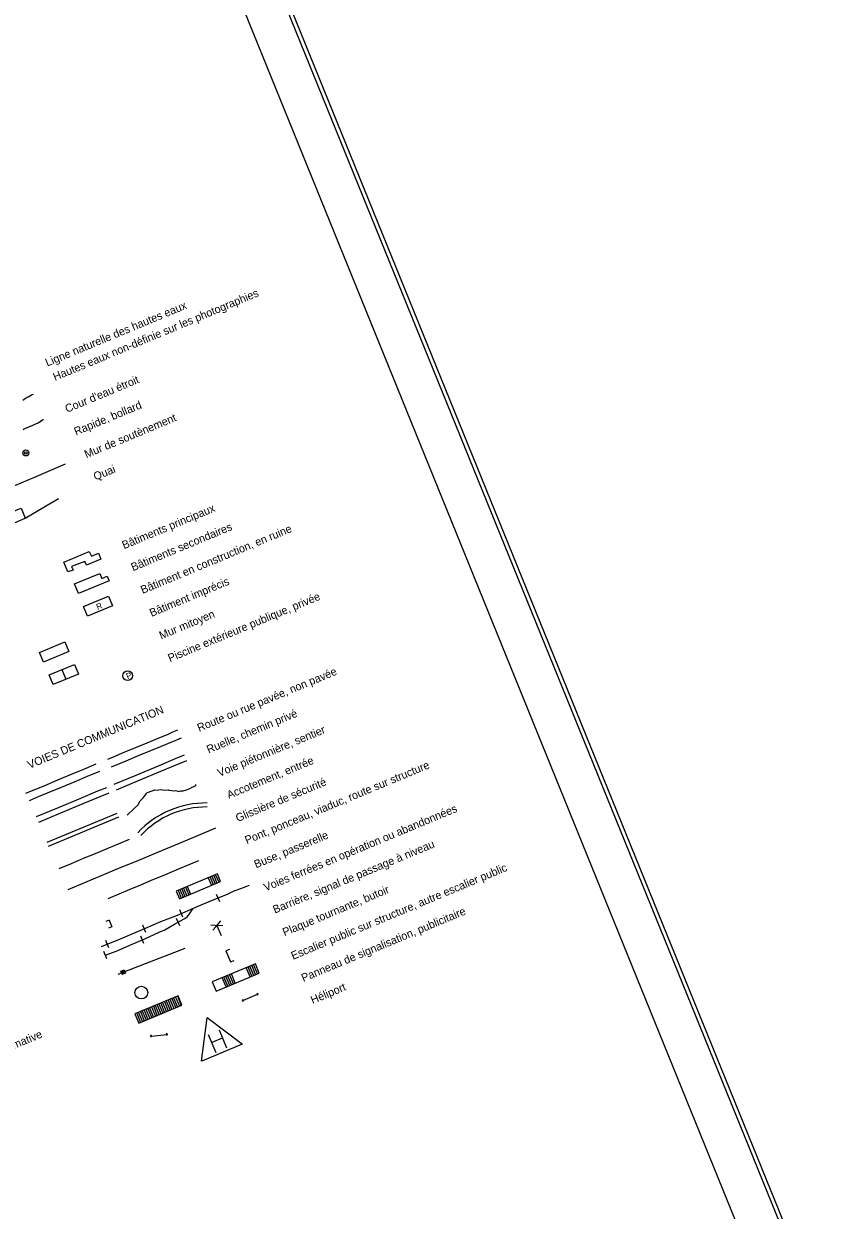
# Model space of a CAD drawing. Extents: x 362852 to 366875, y 5563573 to 5566479.
# Drawn here: x 366466 to 366875, y 5565034 to 5565627 of the extents above; entities that cross this region are included whole.
import ezdxf

# ---------------------------------------------------------------- set-up
doc = ezdxf.new("R2010")
doc.units = 0
for name, color, linetype in [('Niveau 10', 7, 'Continuous'), ('Niveau 15', 7, 'Continuous'), ('Niveau 19', 7, 'Continuous'), ('Niveau 21', 7, 'Continuous'), ('Niveau 22', 7, 'Continuous'), ('Niveau 23', 7, 'Continuous'), ('Niveau 25', 7, 'Continuous'), ('Niveau 26', 7, 'Continuous'), ('Niveau 31', 7, 'Continuous'), ('Niveau 38', 7, 'Continuous'), ('Niveau 4', 7, 'Continuous'), ('Niveau 60', 7, 'Continuous'), ('Niveau 63', 7, 'Continuous')]:
    doc.layers.add(name, color=color, linetype=linetype)

msp = doc.modelspace()

# ---------------------------------------------------------------- linework, layer by layer
at = {"layer": 'Niveau 10'}
msp.add_lwpolyline([(366447.76, 5565371.88), (366445.43, 5565377.96), (366451.82, 5565380.55), (366452.07, 5565379.98), (366464.53, 5565385.04), (366466.57, 5565379.99)], dxfattribs=at)
for radius in [1.5, 0.6]:
    msp.add_circle((366466.87, 5565412.65), radius, dxfattribs=at)
at = {"layer": 'Niveau 15'}
for p, q in [((366575.31, 5565139.01), (366582.63, 5565142.07)), ((366529.4, 5565121.2), (366537.29, 5565122.04))]:
    msp.add_line(p, q, dxfattribs=at)
for points in [[(366575.16, 5565138.68), (366575.64, 5565138.87), (366575.45, 5565139.36), (366574.96, 5565139.16)], [(366582.46, 5565141.73), (366582.96, 5565141.93), (366582.78, 5565142.41), (366582.27, 5565142.19)], [(366529.16, 5565120.91), (366529.7, 5565120.95), (366529.64, 5565121.52), (366529.13, 5565121.44)], [(366537.08, 5565121.75), (366537.59, 5565121.81), (366537.54, 5565122.33), (366537.01, 5565122.26)]]:
    msp.add_lwpolyline(points, close=True, dxfattribs=at)
at = {"layer": 'Niveau 19'}
for points in [[(366510.97, 5565247.12), (366521.96, 5565251.68), (366533.07, 5565256.3), (366541.62, 5565259.86), (366546.13, 5565261.7)], [(366512.13, 5565244.34), (366523.08, 5565248.9), (366534.24, 5565253.56), (366542.75, 5565257.06), (366547.26, 5565258.93)]]:
    msp.add_lwpolyline(points, dxfattribs=at)
for radius in [46.8, 44.8]:
    msp.add_arc((366557.05, 5565190.92), radius, 89.51286, 137.03374, dxfattribs=at)
at = {"layer": 'Niveau 21'}
for points in [[(366507.78, 5565259.6), (366511.49, 5565261.13), (366515.2, 5565262.69), (366521.36, 5565265.25), (366527.51, 5565267.82), (366532.71, 5565269.97), (366537.91, 5565272.13), (366540.38, 5565273.18), (366542.85, 5565274.21)], [(366509.61, 5565255.7), (366513.32, 5565257.24), (366517.03, 5565258.79), (366523.2, 5565261.37), (366529.35, 5565263.92), (366534.57, 5565266.07), (366539.75, 5565268.24), (366542.22, 5565269.27), (366544.7, 5565270.28)], [(366466.89, 5565242.59), (366471.41, 5565244.46), (366475.95, 5565246.34), (366482.81, 5565249.21), (366489.65, 5565252.06), (366495.81, 5565254.61), (366501.95, 5565257.19)], [(366468.69, 5565239.01), (366473.23, 5565240.89), (366477.77, 5565242.75), (366484.61, 5565245.63), (366491.45, 5565248.49), (366497.63, 5565251.03), (366503.76, 5565253.6)], [(366472.27, 5565230.95), (366483.21, 5565235.51), (366494.32, 5565240.14), (366502.88, 5565243.7), (366507.36, 5565245.51)], [(366473.41, 5565228.19), (366484.37, 5565232.75), (366495.49, 5565237.38), (366504.01, 5565240.91), (366508.52, 5565242.73)], [(366487.98, 5565194.48), (366497.47, 5565198.42), (366506.97, 5565202.38), (366514.51, 5565205.56), (366522.1, 5565208.7), (366532.86, 5565213.19), (366543.63, 5565217.63), (366552.72, 5565221.45), (366561.85, 5565225.22)], [(366483.59, 5565205.01), (366489.67, 5565207.52), (366495.72, 5565210.04), (366501.63, 5565212.52), (366507.56, 5565215), (366513.12, 5565217.3), (366518.68, 5565219.63)]]:
    msp.add_lwpolyline(points, dxfattribs=at)
at = {"layer": 'Niveau 22'}
for p, q in [((366582.56, 5565152.26), (366580.6, 5565156.93)), ((366567.79, 5565146.14), (366565.86, 5565150.78)), ((366568.72, 5565146.5), (366566.77, 5565151.2)), ((366569.66, 5565146.91), (366567.69, 5565151.57)), ((366570.56, 5565147.28), (366568.61, 5565151.95)), ((366571.49, 5565147.65), (366569.54, 5565152.34)), ((366578.87, 5565150.73), (366576.92, 5565155.41)), ((366579.79, 5565151.12), (366577.85, 5565155.79)), ((366580.71, 5565151.48), (366578.76, 5565156.15)), ((366581.63, 5565151.89), (366579.69, 5565156.57)), ((366566.87, 5565145.73), (366564.92, 5565150.41)), ((366537.93, 5565139.16), (366539.88, 5565134.52)), ((366538.86, 5565139.57), (366540.81, 5565134.91)), ((366539.78, 5565139.94), (366541.73, 5565135.29)), ((366540.71, 5565140.34), (366542.66, 5565135.67)), ((366541.62, 5565140.71), (366543.57, 5565136.09)), ((366542.57, 5565141.09), (366544.5, 5565136.44)), ((366523.16, 5565133.01), (366525.11, 5565128.39)), ((366524.09, 5565133.42), (366526.04, 5565128.77)), ((366525.02, 5565133.82), (366526.96, 5565129.17)), ((366525.92, 5565134.19), (366527.88, 5565129.53)), ((366526.87, 5565134.57), (366528.79, 5565129.92)), ((366527.8, 5565134.94), (366529.73, 5565130.3)), ((366528.72, 5565135.34), (366530.66, 5565130.68)), ((366529.64, 5565135.74), (366531.57, 5565131.08)), ((366530.56, 5565136.1), (366532.51, 5565131.45)), ((366531.48, 5565136.49), (366533.41, 5565131.86)), ((366532.41, 5565136.87), (366534.34, 5565132.24)), ((366533.33, 5565137.25), (366535.27, 5565132.6)), ((366534.26, 5565137.64), (366536.19, 5565132.99)), ((366535.18, 5565138.05), (366537.11, 5565133.36)), ((366536.09, 5565138.42), (366538.03, 5565133.75)), ((366537.02, 5565138.79), (366538.94, 5565134.17)), ((366522.24, 5565132.67), (366524.22, 5565127.99))]:
    msp.add_line(p, q, dxfattribs=at)
for points in [[(366517.43, 5565231.57), (366521.05, 5565234.93), (366523.05, 5565236.76), (366523.21, 5565237.12), (366523.24, 5565237.64), (366523.93, 5565238.71), (366525.7, 5565240.45), (366527.11, 5565242.36), (366527.25, 5565242.69), (366528.19, 5565243.08), (366531.28, 5565244.35), (366532.48, 5565244.08), (366534.03, 5565244.45), (366535.23, 5565244.19), (366536.38, 5565244.13), (366537.95, 5565244.29), (366538.29, 5565244.15), (366539.76, 5565244), (366540.43, 5565243.73), (366541.46, 5565243.93), (366542.36, 5565243.76), (366543.34, 5565243.4), (366544.25, 5565243.77), (366545.41, 5565243.73), (366547.15, 5565244.2), (366548.81, 5565244.92), (366549.93, 5565245.62), (366550.38, 5565245.8), (366551.8, 5565246.41), (366551.84, 5565246.95)], [(366512.35, 5565232.48), (366477.35, 5565217.92)], [(366513.11, 5565230.62), (366478.02, 5565216.03)], [(366561.9, 5565143.66), (366583.5, 5565152.66), (366581.55, 5565157.31), (366559.96, 5565148.33), (366561.9, 5565143.66)], [(366523.27, 5565127.6), (366544.87, 5565136.6), (366542.91, 5565141.26), (366521.34, 5565132.25), (366523.27, 5565127.6)]]:
    msp.add_lwpolyline(points, dxfattribs=at)
at = {"layer": 'Niveau 23'}
for p, q in [((366563.72, 5565188.3), (366562.19, 5565192.01)), ((366545.27, 5565180.63), (366543.74, 5565184.34)), ((366526.81, 5565172.96), (366525.28, 5565176.67)), ((366543.72, 5565176.24), (366542.21, 5565179.94)), ((366561.48, 5565176.51), (366559.31, 5565176.66)), ((366560.34, 5565174.17), (366561.76, 5565175.83)), ((366565.36, 5565176.24), (366561.48, 5565176.51)), ((366561.76, 5565175.83), (366564.29, 5565178.73)), ((366562.34, 5565176.46), (366564.39, 5565171.45)), ((366508.35, 5565165.28), (366506.83, 5565168.96)), ((366525.77, 5565167.41), (366524.25, 5565171.09)), ((366507.32, 5565159.72), (366505.77, 5565163.41)), ((366516.27, 5565153.4), (366546.52, 5565165.19))]:
    msp.add_line(p, q, dxfattribs=at)
for points in [[(366504.73, 5565165.94), (366514.12, 5565169.84), (366526.69, 5565175.17), (366534.32, 5565178.49), (366542.57, 5565181.71), (366553.22, 5565186.35), (366561.28, 5565189.68), (366567.59, 5565192.16), (366570.89, 5565193.71), (366574.81, 5565195.15), (366576.7, 5565195.93), (366578.6, 5565196.68)], [(366506.54, 5565161.56), (366512.47, 5565163.81), (366518.88, 5565166.71), (366526.25, 5565169.85), (366533.53, 5565173.05), (366536.25, 5565174.33), (366538.25, 5565175.39), (366541.21, 5565177.07), (366544.17, 5565178.78), (366546.36, 5565180.04), (366546.88, 5565180.42), (366547.56, 5565181.02), (366547.9, 5565181.4), (366548.21, 5565181.75), (366549.35, 5565183.36), (366550.45, 5565184.98)], [(366568.64, 5565164.53), (366566.81, 5565163.77), (366569.13, 5565158.22), (366570.96, 5565158.97)], [(366512.93, 5565152.1), (366514.59, 5565152.76), (366514.27, 5565153.61), (366515.94, 5565154.24), (366516.58, 5565152.56), (366514.94, 5565151.91), (366514.59, 5565152.76)], [(366514.54, 5565153.52), (366515.87, 5565154.07), (366515.99, 5565153.74), (366514.68, 5565153.16), (366514.81, 5565152.86), (366516.11, 5565153.3), (366516.23, 5565153.04), (366514.91, 5565152.5), (366515.05, 5565152.2), (366516.33, 5565152.69)]]:
    msp.add_lwpolyline(points, dxfattribs=at)
msp.add_circle((366524.6, 5565142.93), 3.2, dxfattribs=at)
at = {"layer": 'Niveau 25'}
for p, q in [((366554.68, 5565108.69), (366557.47, 5565130.38)), ((366557.47, 5565130.46), (366575.02, 5565117.12)), ((366558.02, 5565121.93), (366561.72, 5565113.02)), ((366563.41, 5565124.25), (366567.12, 5565115.33)), ((366574.98, 5565117.11), (366554.71, 5565108.68)), ((366559.64, 5565117.97), (366565.09, 5565120.24))]:
    msp.add_line(p, q, dxfattribs=at)
at = {"layer": 'Niveau 26'}
for p, q in [((366557.95, 5565200.32), (366559.54, 5565196.49)), ((366558.89, 5565200.7), (366560.48, 5565196.88)), ((366559.8, 5565201.1), (366561.4, 5565197.25)), ((366560.74, 5565201.48), (366562.3, 5565197.63)), ((366561.64, 5565201.85), (366563.26, 5565198.04)), ((366542.93, 5565194.04), (366544.52, 5565190.2)), ((366543.84, 5565194.43), (366545.43, 5565190.6)), ((366544.76, 5565194.8), (366546.35, 5565190.98)), ((366545.69, 5565195.19), (366547.29, 5565191.37)), ((366546.61, 5565195.57), (366548.21, 5565191.75)), ((366547.54, 5565195.98), (366549.14, 5565192.15)), ((366508.49, 5565179.15), (366506.82, 5565178.46)), ((366509.89, 5565175.81), (366508.23, 5565175.1)), ((366508.49, 5565179.15), (366509.89, 5565175.81))]:
    msp.add_line(p, q, dxfattribs=at)
for points in [[(366507.93, 5565190.01), (366513.48, 5565192.34), (366519.05, 5565194.65), (366524.36, 5565196.85), (366529.67, 5565199.06), (366536.68, 5565201.98), (366543.65, 5565204.89), (366548.51, 5565206.9), (366553.36, 5565208.93)], [(366543.58, 5565189.82), (366564.17, 5565198.39), (366562.56, 5565202.26), (366541.98, 5565193.67), (366543.58, 5565189.82)]]:
    msp.add_lwpolyline(points, dxfattribs=at)
at = {"layer": 'Niveau 31'}
msp.add_line((366484.84, 5565304.39), (366486.86, 5565299.51), dxfattribs=at)
for points in [[(366485.84, 5565358.11), (366498.43, 5565363.34), (366499.63, 5565361.15), (366503.13, 5565362.59), (366504.38, 5565359.52), (366497.1, 5565356.65), (366496.37, 5565358.43), (366489.7, 5565355.89), (366490.44, 5565354.13), (366487.85, 5565353.25)], [(366491.22, 5565347.19), (366503.79, 5565352.39), (366504.83, 5565349.87), (366507.52, 5565350.99), (366508.48, 5565348.69), (366493.23, 5565342.37)], [(366495.62, 5565335.9), (366508.21, 5565341.14), (366510.23, 5565336.32), (366497.64, 5565331.07)], [(366473.75, 5565312.98), (366486.34, 5565318.2), (366488.35, 5565313.35), (366475.75, 5565308.15)], [(366478.57, 5565301.76), (366491.14, 5565306.99), (366493.13, 5565302.15), (366480.57, 5565296.9)]]:
    msp.add_lwpolyline(points, close=True, dxfattribs=at)
at = {"layer": 'Niveau 38'}
msp.add_circle((366517.75, 5565301.32), 2.46, dxfattribs=at)
at = {"layer": 'Niveau 4'}
for points in [[(366465.31, 5565438.96), (366466.07, 5565439.51), (366466.19, 5565439.79), (366466.61, 5565439.95), (366467.54, 5565440.58), (366467.96, 5565440.74), (366469.73, 5565441.72), (366470.14, 5565441.91), (366470.77, 5565442.12)], [(366465.46, 5565424.29), (366465.99, 5565424.73), (366466.42, 5565424.91), (366470.3, 5565426.55), (366473, 5565427.67), (366473.74, 5565428.2), (366474.35, 5565428.44), (366474.69, 5565428.81), (366475.44, 5565429.37), (366475.65, 5565429.44)], [(366412.78, 5565376.47), (366424.12, 5565381.04), (366435.47, 5565385.63), (366440.38, 5565387.6), (366447.71, 5565390.65), (366455.05, 5565393.77), (366470.83, 5565400.46), (366486.64, 5565407.2)], [(366428.64, 5565366.24), (366437.81, 5565370.86), (366447.76, 5565371.88), (366466.57, 5565379.99), (366483.13, 5565389.96)]]:
    msp.add_lwpolyline(points, dxfattribs=at)
at = {"layer": 'Niveau 60'}
for points in [[(363470.95, 5563573.17), (366875.21, 5564954.96), (366256.48, 5566479.3), (362852.22, 5565097.5), (363470.95, 5563573.17)], [(363472.05, 5563575.77), (366872.61, 5564956.04), (366255.38, 5566476.69), (362854.83, 5565096.41), (363472.05, 5563575.77)], [(366383.26, 5564779), (366846.55, 5564967.05), (366244.37, 5566450.63), (365781.08, 5566262.58), (366383.26, 5564779)]]:
    msp.add_lwpolyline(points, dxfattribs=at)

# ---------------------------------------------------------------- texts
at = {"layer": 'Niveau 31'}
msp.add_text('R', height=3, rotation=22.59795, dxfattribs=at).set_placement((366502.77, 5565334.12))
at = {"layer": 'Niveau 38'}
msp.add_text('P', height=3, rotation=22.59795, dxfattribs=at).set_placement((366517.73, 5565299.44))
at = {"layer": 'Niveau 63'}
for s, height, rotation, p in [('Hautes eaux non-définie sur les photographies', 4.0001, 22.59795, (366481.45, 5565448.63)), ('Ligne naturelle des hautes eaux', 4.0001, 22.59795, (366477.58, 5565455.81)), ("Cour d'eau étroit", 4.0001, 22.59795, (366487.44, 5565432.7)), ('Rapide, bollard', 4.0001, 22.59795, (366491.95, 5565421.33)), ('Mur de soutènement', 4.0001, 22.59795, (366497.12, 5565409.95)), ('Quai', 4, 22.10789, (366501.6, 5565398.84)), ('Bâtiments principaux', 4.0001, 22.59795, (366515.92, 5565364.51)), ('Bâtiments secondaires', 4.0001, 22.59795, (366520.39, 5565353.51)), ('Bâtiment en construction, en ruine', 4.0001, 22.59795, (366525.21, 5565342.17)), ('Bâtiment imprécis', 4.0001, 22.59795, (366529.66, 5565330.68)), ('Piscine extérieure publique, privée', 4.0001, 22.59795, (366538.84, 5565308.06)), ('Mur mitoyen', 4.0001, 22.59795, (366534.48, 5565319.37)), ('Route ou rue pavée, non pavée', 4.0001, 22.59795, (366553.46, 5565273.23)), ('VOIES DE COMMUNICATION', 4.0001, 22.59795, (366468.69, 5565254.74)), ('Ruelle, chemin privé', 4.0001, 22.59795, (366558.18, 5565262.42)), ('Voie piétonnière, sentier', 4.0001, 22.59795, (366563.59, 5565250.69)), ('Accotement, entrée', 4.0001, 22.59795, (366568.29, 5565239.66)), ('Pont, ponceau, viaduc, route sur structure', 4.0001, 22.59795, (366577.27, 5565217.07)), ('Glissière de sécurité', 4.0001, 22.59795, (366572.68, 5565228.15)), ('Voies ferrées en opération ou abandonnées', 4.0001, 22.59795, (366586.67, 5565193.47)), ('Buse, passerelle', 4.0001, 22.59795, (366581.88, 5565205)), ('Barrière, signal de passage à niveau', 4.0001, 22.59795, (366591.28, 5565182.38)), ('Escalier public sur structure, autre escalier public', 4.0001, 22.59795, (366600.35, 5565159.27)), ('Plaque tournante, butoir', 4.0001, 22.59795, (366596.1, 5565171.06)), ('Panneau de signalisation, publicitaire', 4.0001, 22.59795, (366605.5, 5565148.22)), ('Héliport', 4, 22.59795, (366610.14, 5565137.16)), ('Courbe de niveau secondaire approximative', 4.0001, 22.59795, (366378.85, 5565080.47))]:
    msp.add_text(s, height=height, rotation=rotation, dxfattribs=at).set_placement(p)

doc.saveas('drawing.dxf')
